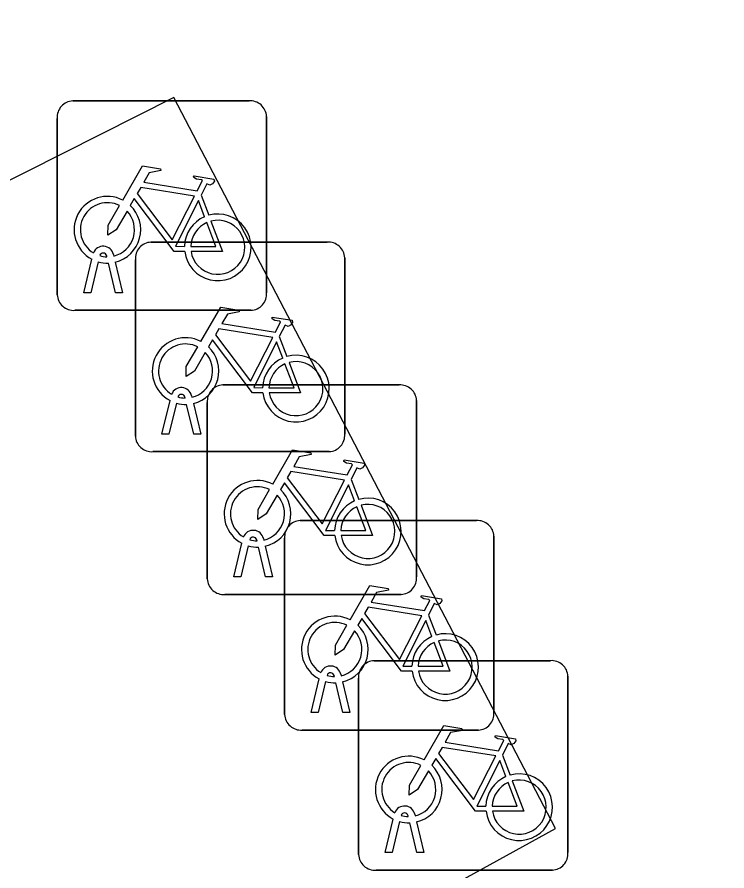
# Model space of a CAD drawing. Extents: x 162880 to 165536, y 384011 to 385179.
# Drawn here: x 163073.255 to 163076.642, y 384125.669 to 384129.741 of the extents above; entities that cross this region are included whole.
import ezdxf

# ---------------------------------------------------------------- set-up
doc = ezdxf.new("R2010")
doc.units = 0
doc.layers.add('IMGEO_Fietsenrek', color=7, linetype='Continuous')
doc.layers.add('IMGEO_Rijbaan_lokaal_open', color=7, linetype='Continuous')

msp = doc.modelspace()

# ---------------------------------------------------------------- linework, layer by layer
at = {"layer": 'IMGEO_Fietsenrek'}
for p, q in [((163073.5209, 384129.3415), (163074.3618, 384129.3415)), ((163074.3618, 384129.3415), (163073.5209, 384129.3415)), ((163073.4465, 384128.4169), (163073.4465, 384129.2578)), ((163073.4465, 384129.2578), (163073.4465, 384128.4169)), ((163074.4455, 384129.2671), (163074.4455, 384128.4262)), ((163074.4455, 384128.4262), (163074.4455, 384129.2671)), ((163074.1332, 384128.8912), (163074.1695, 384128.796)), ((163073.8939, 384128.6675), (163074.7348, 384128.6675)), ((163074.7348, 384128.6675), (163073.8939, 384128.6675)), ((163073.5735, 384128.4263), (163073.6118, 384128.5863)), ((163073.6839, 384128.5979), (163073.6829, 384128.6022)), ((163073.7146, 384128.6094), (163073.7164, 384128.6015)), ((163073.8195, 384127.7429), (163073.8195, 384128.5838)), ((163073.8195, 384128.5838), (163073.8195, 384127.7429)), ((163074.8185, 384128.5931), (163074.8185, 384127.7522)), ((163074.8185, 384127.7522), (163074.8185, 384128.5931)), ((163073.6422, 384128.5741), (163073.6069, 384128.4263)), ((163073.725, 384128.4263), (163073.6911, 384128.568)), ((163073.7234, 384128.5723), (163073.7584, 384128.4263)), ((163073.6069, 384128.4263), (163073.5735, 384128.4263)), ((163073.7584, 384128.4263), (163073.725, 384128.4263)), ((163074.3711, 384128.3425), (163073.5302, 384128.3425)), ((163073.5302, 384128.3425), (163074.3711, 384128.3425)), ((163074.5062, 384128.2172), (163074.5425, 384128.122)), ((163074.2369, 384127.9865), (163075.0778, 384127.9865)), ((163075.0778, 384127.9865), (163074.2369, 384127.9865)), ((163074.0569, 384127.9239), (163074.0559, 384127.9282)), ((163074.0876, 384127.9354), (163074.0894, 384127.9275)), ((163073.9465, 384127.7523), (163073.9848, 384127.9123)), ((163074.0152, 384127.9001), (163073.9799, 384127.7523)), ((163074.098, 384127.7523), (163074.0641, 384127.894)), ((163074.0964, 384127.8983), (163074.1314, 384127.7523)), ((163074.1625, 384127.0619), (163074.1625, 384127.9028)), ((163074.1625, 384127.9028), (163074.1625, 384127.0619)), ((163075.1615, 384127.9121), (163075.1615, 384127.0712)), ((163075.1615, 384127.0712), (163075.1615, 384127.9121)), ((163073.9799, 384127.7523), (163073.9465, 384127.7523)), ((163074.1314, 384127.7523), (163074.098, 384127.7523)), ((163074.7441, 384127.6685), (163073.9032, 384127.6685)), ((163073.9032, 384127.6685), (163074.7441, 384127.6685)), ((163074.8492, 384127.5362), (163074.8855, 384127.441)), ((163074.6059, 384127.3395), (163075.4468, 384127.3395)), ((163075.4468, 384127.3395), (163074.6059, 384127.3395)), ((163074.3999, 384127.2429), (163074.3989, 384127.2472)), ((163074.4306, 384127.2544), (163074.4324, 384127.2465)), ((163074.5315, 384126.4149), (163074.5315, 384127.2558)), ((163074.5315, 384127.2558), (163074.5315, 384126.4149)), ((163075.5305, 384127.2651), (163075.5305, 384126.4242)), ((163075.5305, 384126.4242), (163075.5305, 384127.2651)), ((163074.2895, 384127.0713), (163074.3278, 384127.2313)), ((163074.3582, 384127.2191), (163074.3229, 384127.0713)), ((163074.441, 384127.0713), (163074.4071, 384127.213)), ((163074.4394, 384127.2173), (163074.4744, 384127.0713)), ((163074.3229, 384127.0713), (163074.2895, 384127.0713)), ((163074.4744, 384127.0713), (163074.441, 384127.0713)), ((163075.0871, 384126.9875), (163074.2462, 384126.9875)), ((163074.2462, 384126.9875), (163075.0871, 384126.9875)), ((163075.2182, 384126.8892), (163075.2545, 384126.794)), ((163074.9589, 384126.6715), (163075.7998, 384126.6715)), ((163075.7998, 384126.6715), (163074.9589, 384126.6715)), ((163074.6585, 384126.4243), (163074.6968, 384126.5843)), ((163074.7689, 384126.5959), (163074.7679, 384126.6002)), ((163074.7996, 384126.6074), (163074.8014, 384126.5995)), ((163074.8845, 384125.7469), (163074.8845, 384126.5878)), ((163074.8845, 384126.5878), (163074.8845, 384125.7469)), ((163075.8835, 384126.5971), (163075.8835, 384125.7562)), ((163075.8835, 384125.7562), (163075.8835, 384126.5971)), ((163074.7272, 384126.5721), (163074.6919, 384126.4243)), ((163074.81, 384126.4243), (163074.7761, 384126.566)), ((163074.8084, 384126.5703), (163074.8434, 384126.4243)), ((163074.6919, 384126.4243), (163074.6585, 384126.4243)), ((163074.8434, 384126.4243), (163074.81, 384126.4243)), ((163075.4561, 384126.3405), (163074.6152, 384126.3405)), ((163074.6152, 384126.3405), (163075.4561, 384126.3405)), ((163075.5712, 384126.2212), (163075.6075, 384126.126)), ((163075.1219, 384125.9279), (163075.1209, 384125.9322)), ((163075.1526, 384125.9394), (163075.1544, 384125.9315)), ((163075.0115, 384125.7563), (163075.0498, 384125.9163)), ((163075.0802, 384125.9041), (163075.0449, 384125.7563)), ((163075.163, 384125.7563), (163075.1291, 384125.898)), ((163075.1614, 384125.9023), (163075.1964, 384125.7563)), ((163075.0449, 384125.7563), (163075.0115, 384125.7563)), ((163075.1964, 384125.7563), (163075.163, 384125.7563)), ((163075.8091, 384125.6725), (163074.9682, 384125.6725)), ((163074.9682, 384125.6725), (163075.8091, 384125.6725))]:
    msp.add_line(p, q, dxfattribs=at)
for points in [[(163073.7591, 384128.8682), (163073.8538, 384129.0317), (163073.94, 384129.0179), (163073.9417, 384129.0092), (163073.8856, 384128.9983), (163073.8594, 384128.953), (163074.1146, 384128.9122)], [(163074.1146, 384128.9122), (163074.1396, 384128.961), (163074.1345, 384128.965), (163074.1113, 384128.9687), (163074.0986, 384128.9762), (163074.0976, 384128.9793), (163074.0998, 384128.9839), (163074.1946, 384128.9688), (163074.1969, 384128.9585), (163074.1875, 384128.9461), (163074.1751, 384128.9397), (163074.1606, 384128.9459), (163074.1332, 384128.8912)], [(163074.1017, 384128.887), (163073.8449, 384128.928), (163073.8282, 384128.8992), (163073.9952, 384128.6789), (163074.1017, 384128.887)], [(163074.0548, 384128.6235), (163074.0051, 384128.6236), (163073.8144, 384128.8753), (163073.7954, 384128.8425)], [(163074.1497, 384128.789), (163074.1204, 384128.8658), (163074.011, 384128.6477), (163074.0537, 384128.6476)], [(163073.7798, 384128.8157), (163073.7282, 384128.7265), (163073.6883, 384128.7005), (163073.6895, 384128.748), (163073.744, 384128.8422)], [(163074.0837, 384128.6475), (163074.2036, 384128.6473), (163074.1604, 384128.7609)], [(163074.1802, 384128.7678), (163074.2352, 384128.6232), (163074.0851, 384128.6235)], [(163074.1321, 384128.1942), (163074.2268, 384128.3577), (163074.313, 384128.3439), (163074.3147, 384128.3352), (163074.2586, 384128.3243), (163074.2324, 384128.279), (163074.4876, 384128.2382)], [(163074.4876, 384128.2382), (163074.5126, 384128.287), (163074.5075, 384128.291), (163074.4843, 384128.2947), (163074.4716, 384128.3022), (163074.4706, 384128.3053), (163074.4728, 384128.3099), (163074.5676, 384128.2948), (163074.5699, 384128.2845), (163074.5605, 384128.2721), (163074.5481, 384128.2657), (163074.5336, 384128.2719), (163074.5062, 384128.2172)], [(163074.4747, 384128.213), (163074.2179, 384128.254), (163074.2012, 384128.2252), (163074.3682, 384128.0049), (163074.4747, 384128.213)], [(163074.4278, 384127.9495), (163074.3781, 384127.9496), (163074.1874, 384128.2013), (163074.1684, 384128.1685)], [(163074.5227, 384128.115), (163074.4934, 384128.1918), (163074.384, 384127.9737), (163074.4267, 384127.9736)], [(163074.1528, 384128.1417), (163074.1012, 384128.0525), (163074.0613, 384128.0265), (163074.0625, 384128.074), (163074.117, 384128.1682)], [(163074.5532, 384128.0938), (163074.6082, 384127.9492), (163074.4581, 384127.9495)], [(163074.4567, 384127.9735), (163074.5766, 384127.9733), (163074.5334, 384128.0869)], [(163074.4751, 384127.5132), (163074.5698, 384127.6767), (163074.656, 384127.6629), (163074.6577, 384127.6542), (163074.6016, 384127.6433), (163074.5754, 384127.598), (163074.8306, 384127.5572)], [(163074.8306, 384127.5572), (163074.8556, 384127.606), (163074.8505, 384127.61), (163074.8273, 384127.6137), (163074.8146, 384127.6212), (163074.8136, 384127.6243), (163074.8158, 384127.6289), (163074.9106, 384127.6138), (163074.9129, 384127.6035), (163074.9035, 384127.5911), (163074.8911, 384127.5847), (163074.8766, 384127.5909), (163074.8492, 384127.5362)], [(163074.8177, 384127.532), (163074.5609, 384127.573), (163074.5442, 384127.5442), (163074.7112, 384127.3239), (163074.8177, 384127.532)], [(163074.7708, 384127.2685), (163074.7211, 384127.2686), (163074.5304, 384127.5203), (163074.5114, 384127.4875)], [(163074.4958, 384127.4607), (163074.4442, 384127.3715), (163074.4043, 384127.3455), (163074.4055, 384127.393), (163074.46, 384127.4872)], [(163074.8657, 384127.434), (163074.8364, 384127.5108), (163074.727, 384127.2927), (163074.7697, 384127.2926)], [(163074.7997, 384127.2925), (163074.9196, 384127.2923), (163074.8764, 384127.4059)], [(163074.8962, 384127.4128), (163074.9512, 384127.2682), (163074.8011, 384127.2685)], [(163074.8441, 384126.8662), (163074.9388, 384127.0297), (163075.025, 384127.0159), (163075.0267, 384127.0072), (163074.9706, 384126.9963), (163074.9444, 384126.951), (163075.1996, 384126.9102)], [(163075.1996, 384126.9102), (163075.2246, 384126.959), (163075.2195, 384126.963), (163075.1963, 384126.9667), (163075.1836, 384126.9742), (163075.1826, 384126.9773), (163075.1848, 384126.9819), (163075.2796, 384126.9668), (163075.2819, 384126.9565), (163075.2725, 384126.9441), (163075.2601, 384126.9377), (163075.2456, 384126.9439), (163075.2182, 384126.8892)], [(163075.1867, 384126.885), (163074.9299, 384126.926), (163074.9132, 384126.8972), (163075.0802, 384126.6769), (163075.1867, 384126.885)], [(163075.1398, 384126.6215), (163075.0901, 384126.6216), (163074.8994, 384126.8733), (163074.8804, 384126.8405)], [(163074.8648, 384126.8137), (163074.8132, 384126.7245), (163074.7733, 384126.6985), (163074.7745, 384126.746), (163074.829, 384126.8402)], [(163075.2347, 384126.787), (163075.2054, 384126.8638), (163075.096, 384126.6457), (163075.1387, 384126.6456)], [(163075.1687, 384126.6455), (163075.2886, 384126.6453), (163075.2454, 384126.7589)], [(163075.2652, 384126.7658), (163075.3202, 384126.6212), (163075.1701, 384126.6215)], [(163075.1971, 384126.1982), (163075.2918, 384126.3617), (163075.378, 384126.3479), (163075.3797, 384126.3392), (163075.3236, 384126.3283), (163075.2974, 384126.283), (163075.5526, 384126.2422)], [(163075.5526, 384126.2422), (163075.5776, 384126.291), (163075.5725, 384126.295), (163075.5493, 384126.2987), (163075.5366, 384126.3062), (163075.5356, 384126.3093), (163075.5378, 384126.3139), (163075.6326, 384126.2988), (163075.6349, 384126.2885), (163075.6255, 384126.2761), (163075.6131, 384126.2697), (163075.5986, 384126.2759), (163075.5712, 384126.2212)], [(163075.5397, 384126.217), (163075.2829, 384126.258), (163075.2662, 384126.2292), (163075.4332, 384126.0089), (163075.5397, 384126.217)], [(163075.4928, 384125.9535), (163075.4431, 384125.9536), (163075.2524, 384126.2053), (163075.2334, 384126.1725)], [(163075.5877, 384126.119), (163075.5584, 384126.1958), (163075.449, 384125.9777), (163075.4917, 384125.9776)], [(163075.2178, 384126.1457), (163075.1662, 384126.0565), (163075.1263, 384126.0305), (163075.1275, 384126.078), (163075.182, 384126.1722)], [(163075.6182, 384126.0978), (163075.6732, 384125.9532), (163075.5231, 384125.9535)], [(163075.5217, 384125.9775), (163075.6416, 384125.9773), (163075.5984, 384126.0909)]]:
    msp.add_lwpolyline(points, dxfattribs=at)
for centre, radius, start, end in [((163073.5242, 384129.2636), 0.0779, 92.4484, 184.2845), ((163073.5242, 384129.2636), 0.0779, 92.4484, 184.2845), ((163074.3676, 384129.2638), 0.0779, 2.4484, 94.2845), ((163074.3676, 384129.2638), 0.0779, 2.4484, 94.2845), ((163073.6861, 384128.7269), 0.159, 62.6766, 242.1369), ((163073.6861, 384128.7269), 0.129, 63.3192, 238.903), ((163073.6861, 384128.7269), 0.159, 283.5766, 46.6042), ((163073.6861, 384128.7269), 0.129, 283.6043, 43.4302), ((163074.2127, 384128.6429), 0.159, 113.3408, 178.3217), ((163074.2127, 384128.6429), 0.159, 187.0065, 105.7708), ((163074.2127, 384128.6429), 0.129, 113.923, 177.9556), ((163074.2127, 384128.6429), 0.129, 188.6715, 104.5883), ((163073.8972, 384128.5896), 0.0779, 92.4484, 184.2845), ((163073.8972, 384128.5896), 0.0779, 92.4484, 184.2845), ((163074.7406, 384128.5898), 0.0779, 2.4484, 94.2845), ((163074.7406, 384128.5898), 0.0779, 2.4484, 94.2845), ((163073.6659, 384128.5983), 0.0499, 12.8025, 158.6934), ((163073.6659, 384128.5983), 0.0174, 12.8025, 163.4502), ((163073.6861, 384128.7269), 0.129, 253.415, 269.0204), ((163073.6861, 384128.7269), 0.159, 253.9967, 271.7867), ((163073.5244, 384128.4202), 0.0779, 182.4484, 274.2845), ((163073.5244, 384128.4202), 0.0779, 182.4484, 274.2845), ((163074.3678, 384128.4204), 0.0779, 272.4484, 4.2845), ((163074.3678, 384128.4204), 0.0779, 272.4484, 4.2845), ((163074.0591, 384128.0529), 0.159, 62.6766, 242.1369), ((163074.0591, 384128.0529), 0.129, 63.3192, 238.903), ((163074.0591, 384128.0529), 0.129, 283.6043, 43.4302), ((163074.0591, 384128.0529), 0.159, 283.5766, 46.6042), ((163074.5857, 384127.9689), 0.159, 187.0065, 105.7708), ((163074.5857, 384127.9689), 0.159, 113.3408, 178.3217), ((163074.5857, 384127.9689), 0.129, 188.6715, 104.5883), ((163074.5857, 384127.9689), 0.129, 113.923, 177.9556), ((163074.0389, 384127.9243), 0.0499, 12.8025, 158.6934), ((163074.2402, 384127.9086), 0.0779, 92.4484, 184.2845), ((163074.2402, 384127.9086), 0.0779, 92.4484, 184.2845), ((163075.0836, 384127.9088), 0.0779, 2.4484, 94.2845), ((163075.0836, 384127.9088), 0.0779, 2.4484, 94.2845), ((163074.0389, 384127.9243), 0.0174, 12.8025, 163.4502), ((163074.0591, 384128.0529), 0.129, 253.415, 269.0204), ((163074.0591, 384128.0529), 0.159, 253.9967, 271.7867), ((163073.8974, 384127.7462), 0.0779, 182.4484, 274.2845), ((163073.8974, 384127.7462), 0.0779, 182.4484, 274.2845), ((163074.7408, 384127.7464), 0.0779, 272.4484, 4.2845), ((163074.7408, 384127.7464), 0.0779, 272.4484, 4.2845), ((163074.4021, 384127.3719), 0.159, 62.6766, 242.1369), ((163074.4021, 384127.3719), 0.129, 63.3192, 238.903), ((163074.4021, 384127.3719), 0.159, 283.5766, 46.6042), ((163074.4021, 384127.3719), 0.129, 283.6043, 43.4302), ((163074.9287, 384127.2879), 0.159, 187.0065, 105.7708), ((163074.9287, 384127.2879), 0.159, 113.3408, 178.3217), ((163074.9287, 384127.2879), 0.129, 113.923, 177.9556), ((163074.9287, 384127.2879), 0.129, 188.6715, 104.5883), ((163074.6092, 384127.2616), 0.0779, 92.4484, 184.2845), ((163074.6092, 384127.2616), 0.0779, 92.4484, 184.2845), ((163075.4526, 384127.2618), 0.0779, 2.4484, 94.2845), ((163075.4526, 384127.2618), 0.0779, 2.4484, 94.2845), ((163074.3819, 384127.2433), 0.0499, 12.8025, 158.6934), ((163074.3819, 384127.2433), 0.0174, 12.8025, 163.4502), ((163074.4021, 384127.3719), 0.129, 253.415, 269.0204), ((163074.4021, 384127.3719), 0.159, 253.9967, 271.7867), ((163075.0838, 384127.0654), 0.0779, 272.4484, 4.2845), ((163075.0838, 384127.0654), 0.0779, 272.4484, 4.2845), ((163074.2404, 384127.0652), 0.0779, 182.4484, 274.2845), ((163074.2404, 384127.0652), 0.0779, 182.4484, 274.2845), ((163074.7711, 384126.7249), 0.159, 62.6766, 242.1369), ((163074.7711, 384126.7249), 0.129, 63.3192, 238.903), ((163074.7711, 384126.7249), 0.159, 283.5766, 46.6042), ((163074.7711, 384126.7249), 0.129, 283.6043, 43.4302), ((163075.2977, 384126.6409), 0.159, 113.3408, 178.3217), ((163075.2977, 384126.6409), 0.159, 187.0065, 105.7708), ((163075.2977, 384126.6409), 0.129, 113.923, 177.9556), ((163075.2977, 384126.6409), 0.129, 188.6715, 104.5883), ((163074.9622, 384126.5936), 0.0779, 92.4484, 184.2845), ((163074.9622, 384126.5936), 0.0779, 92.4484, 184.2845), ((163075.8056, 384126.5938), 0.0779, 2.4484, 94.2845), ((163075.8056, 384126.5938), 0.0779, 2.4484, 94.2845), ((163074.7509, 384126.5963), 0.0499, 12.8025, 158.6934), ((163074.7509, 384126.5963), 0.0174, 12.8025, 163.4502), ((163074.7711, 384126.7249), 0.129, 253.415, 269.0204), ((163074.7711, 384126.7249), 0.159, 253.9967, 271.7867), ((163075.4528, 384126.4184), 0.0779, 272.4484, 4.2845), ((163075.4528, 384126.4184), 0.0779, 272.4484, 4.2845), ((163074.6094, 384126.4182), 0.0779, 182.4484, 274.2845), ((163074.6094, 384126.4182), 0.0779, 182.4484, 274.2845), ((163075.1241, 384126.0569), 0.159, 62.6766, 242.1369), ((163075.1241, 384126.0569), 0.129, 63.3192, 238.903), ((163075.1241, 384126.0569), 0.129, 283.6043, 43.4302), ((163075.1241, 384126.0569), 0.159, 283.5766, 46.6042), ((163075.6507, 384125.9729), 0.159, 113.3408, 178.3217), ((163075.6507, 384125.9729), 0.159, 187.0065, 105.7708), ((163075.6507, 384125.9729), 0.129, 188.6715, 104.5883), ((163075.6507, 384125.9729), 0.129, 113.923, 177.9556), ((163075.1039, 384125.9283), 0.0499, 12.8025, 158.6934), ((163075.1039, 384125.9283), 0.0174, 12.8025, 163.4502), ((163075.1241, 384126.0569), 0.129, 253.415, 269.0204), ((163075.1241, 384126.0569), 0.159, 253.9967, 271.7867), ((163074.9624, 384125.7502), 0.0779, 182.4484, 274.2845), ((163074.9624, 384125.7502), 0.0779, 182.4484, 274.2845), ((163075.8058, 384125.7504), 0.0779, 272.4484, 4.2845), ((163075.8058, 384125.7504), 0.0779, 272.4484, 4.2845)]:
    msp.add_arc(centre, radius, start, end, dxfattribs=at)
at = {"layer": 'IMGEO_Rijbaan_lokaal_open'}
msp.add_lwpolyline([(163083.846, 384127.811), (163075.048, 384123.169), (163074.124, 384124.934), (163075.824, 384125.871), (163074.003, 384129.358), (163072.243, 384128.47), (163071.298, 384130.178), (163073.005, 384131.111), (163071.182, 384134.632), (163069.441, 384133.73), (163068.486, 384135.503), (163075.538, 384139.215), (163076.458, 384137.481), (163074.717, 384136.564), (163076.597, 384133.011), (163078.334, 384133.947), (163079.261, 384132.185), (163077.526, 384131.227), (163079.384, 384127.734), (163082.929, 384129.591)], dxfattribs=at)

doc.saveas('drawing.dxf')
